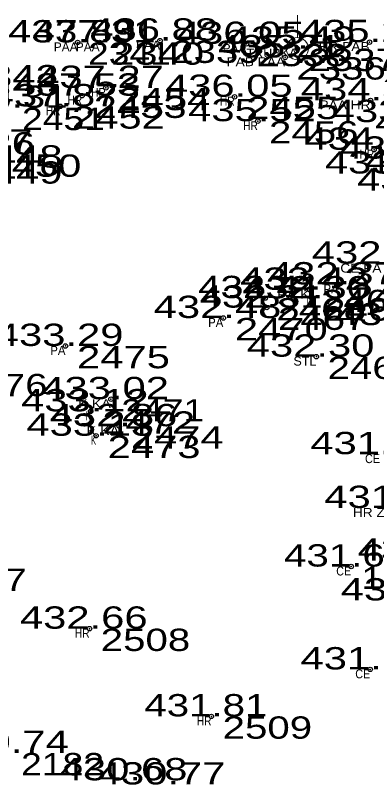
# Model space of a CAD drawing. Extents: x -639390 to -639074, y -1138747 to -1138358.
# Drawn here: x -639295.32 to -639283.16, y -1138588.12 to -1138562.53 of the extents above; entities that cross this region are included whole.
import ezdxf
from ezdxf.enums import TextEntityAlignment as Align

# ---------------------------------------------------------------- set-up
doc = ezdxf.new("R2010")
doc.units = 0
doc.header["$LTSCALE"] = 0.3
doc.header["$PDMODE"] = 32
doc.header["$PDSIZE"] = 0.15
for name, color, linetype in [('11', 7, 'Continuous'), ('12', 7, 'Continuous'), ('13', 7, 'Continuous'), ('57', 7, 'Continuous')]:
    doc.layers.add(name, color=color, linetype=linetype)
doc.layers.add('21', color=7, linetype='Continuous', lineweight=13)

msp = doc.modelspace()

# ---------------------------------------------------------------- linework, layer by layer
at = {"layer": '11'}
for p in [(-639293.22, -1138563.45), (-639292.48, -1138563.45), (-639290.45, -1138563.39), (-639287.54, -1138563.5), (-639283.4, -1138563.44), (-639285.83, -1138563.66), (-639286.24, -1138563.95), (-639292.27, -1138564.98), (-639293.07, -1138565.24), (-639287.94, -1138565.28), (-639283.37, -1138565.4), (-639293.8, -1138565.6), (-639287.16, -1138566.1), (-639283.25, -1138567.06), (-639285.41, -1138571.77), (-639284.44, -1138571.59), (-639286.91, -1138572.05), (-639285.34, -1138572.06), (-639286.86, -1138572.37), (-639288.32, -1138572.72), (-639293.63, -1138573.66), (-639285.19, -1138574.02), (-639292.1, -1138575.45), (-639292.78, -1138575.86), (-639291.82, -1138576.36), (-639292.6, -1138576.68), (-639284.02, -1138581.08), (-639292.82, -1138583.17), (-639283.38, -1138584.54), (-639288.72, -1138586.12)]:
    msp.add_point(p, dxfattribs=at)
at = {"layer": '21'}
msp.add_line((-639285.83, -1138563.285), (-639285.83, -1138562.535), dxfattribs=at)
for radius in [0.375, 0.05]:
    msp.add_circle((-639285.83, -1138563.66), radius, dxfattribs=at)

# ---------------------------------------------------------------- texts
at = {"layer": '12'}
for s, width, p in [('437.89 ', 1.4, (-639293.22, -1138563.45)), ('437.31 ', 1.35, (-639292.479, -1138563.45)), ('436.88 ', 1.4, (-639290.45, -1138563.39)), ('436.05 ', 1.4, (-639287.54, -1138563.5)), ('435.22 ', 1.4, (-639283.4, -1138563.44)), ('435.49 ', 1.4, (-639285.83, -1138563.66)), ('435.21 ', 1.35, (-639286.239, -1138563.95)), ('437.27 ', 1.4, (-639292.27, -1138564.98)), ('437.53 ', 1.4, (-639293.07, -1138565.24)), ('436.05 ', 1.4, (-639287.94, -1138565.28)), ('434.30 ', 1.4, (-639283.37, -1138565.4)), ('438.31 ', 1.35, (-639295.439, -1138565.65)), ('437.87 ', 1.4, (-639293.8, -1138565.6)), ('435.52 ', 1.4, (-639287.16, -1138566.1)), ('433.67 ', 1.4, (-639282.33, -1138566.13)), ('433.36 ', 1.4, (-639280.869, -1138566.51)), ('434.19 ', 1.4, (-639283.25, -1138567.06)), ('438.26 ', 1.4, (-639296.609, -1138567.22)), ('433.65 ', 1.4, (-639282.06, -1138567.36)), ('433.70 ', 1.4, (-639282.56, -1138567.86)), ('433.27 ', 1.4, (-639281.21, -1138567.81)), ('433.10 ', 1.4, (-639281.48, -1138568.44)), ('432.45 ', 1.4, (-639283, -1138570.89)), ('432.37 ', 1.4, (-639284.44, -1138571.59)), ('432.42 ', 1.4, (-639285.41, -1138571.77)), ('432.41 ', 1.35, (-639286.909, -1138572.05)), ('432.30 ', 1.4, (-639285.34, -1138572.06)), ('432.31 ', 1.35, (-639286.859, -1138572.37)), ('432.48 ', 1.4, (-639288.32, -1138572.72)), ('432.10 ', 1.4, (-639282.19, -1138572.96)), ('433.29 ', 1.4, (-639293.63, -1138573.66)), ('432.30 ', 1.4, (-639285.19, -1138574.02)), ('433.02 ', 1.4, (-639292.1, -1138575.45)), ('433.12 ', 1.4, (-639292.78, -1138575.86)), ('432.86 ', 1.4, (-639291.819, -1138576.36)), ('433.13 ', 1.4, (-639292.6, -1138576.68)), ('431.88 ', 1.4, (-639283.05, -1138577.3)), ('431.54 ', 1.4, (-639282.58, -1138579.11)), ('431.10 ', 1.4, (-639281.46, -1138580.88)), ('431.61 ', 1.35, (-639284.019, -1138581.08)), ('431.14 ', 1.4, (-639282.03, -1138582.22)), ('432.66 ', 1.4, (-639292.819, -1138583.17)), ('431.20 ', 1.4, (-639283.38, -1138584.54)), ('431.81 ', 1.35, (-639288.719, -1138586.12)), ('430.74 ', 1.4, (-639295.47, -1138587.35)), ('430.68 ', 1.4, (-639291.48, -1138588.27)), ('430.77 ', 1.4, (-639290.2, -1138588.41))]:
    msp.add_text(s, height=0.75, dxfattribs=dict(at, width=width)).set_placement(p, align=Align.CENTER)
at = {"layer": '13'}
for s, width, p in [(' 2341', 1.25, (-639293.22, -1138564.2)), (' 2340', 1.4, (-639292.48, -1138564.2)), (' 2339', 1.35, (-639290.45, -1138564.14)), (' 2338', 1.35, (-639287.54, -1138564.25)), (' 2337', 1.35, (-639285.83, -1138564.41)), (' 2336', 1.35, (-639286.24, -1138564.7)), (' 2342', 1.4, (-639297.37, -1138564.96)), (' 2454', 1.4, (-639292.27, -1138565.73)), (' 2453', 1.4, (-639293.07, -1138565.99)), (' 2455', 1.4, (-639287.94, -1138566.03)), (' 2451', 1.25, (-639295.44, -1138566.4)), (' 2452', 1.4, (-639293.8, -1138566.35)), (' 2456', 1.35, (-639287.16, -1138566.85)), (' 2447', 1.4, (-639298.25, -1138567.12)), (' 2448', 1.4, (-639297.24, -1138567.66)), (' 2450', 1.4, (-639296.61, -1138567.97)), (' 2449', 1.4, (-639297.24, -1138568.2)), (' 2464', 1.4, (-639284.44, -1138572.34)), (' 2465', 1.35, (-639285.41, -1138572.52)), (' 2468', 1.35, (-639286.91, -1138572.8)), (' 2466', 1.35, (-639285.34, -1138572.81)), (' 2467', 1.35, (-639286.86, -1138573.12)), (' 2470', 1.4, (-639288.32, -1138573.47)), (' 2475', 1.4, (-639293.63, -1138574.41)), (' 2469', 1.35, (-639285.19, -1138574.77)), (' 2476', 1.35, (-639297.62, -1138575.35)), (' 2471', 1.25, (-639292.1, -1138576.2)), (' 2472', 1.4, (-639292.78, -1138576.61)), (' 2474', 1.4, (-639291.82, -1138577.11)), (' 2473', 1.4, (-639292.6, -1138577.43)), (' 2507', 1.35, (-639298.32, -1138581.9)), (' 1473', 1.25, (-639284.02, -1138581.83)), (' 2508', 1.35, (-639292.82, -1138583.92)), (' 2509', 1.35, (-639288.72, -1138586.87)), (' 2182', 1.25, (-639295.47, -1138588.1))]:
    msp.add_text(s, height=0.75, dxfattribs=dict(at, width=width)).set_placement(p)
at = {"layer": '57'}
for p in [(-639293.22, -1138563.75), (-639292.48, -1138563.75), (-639290.45, -1138563.69), (-639287.54, -1138563.8)]:
    msp.add_text('PAA', height=0.3, dxfattribs=at).set_placement(p, align=Align.RIGHT)
for s, width, p in [('HR PAB', 1.15, (-639283.399, -1138563.74)), ('TRUBKA', 1.05, (-639285.83, -1138563.96)), ('PAB PAA', 1.15, (-639286.24, -1138564.25)), ('HR', 0.85, (-639292.269, -1138565.28)), ('HR', 0.85, (-639293.069, -1138565.54)), ('HR', 0.85, (-639287.939, -1138565.58)), ('PAA HR', 1.15, (-639283.369, -1138565.7)), ('HR', 0.85, (-639293.799, -1138565.9)), ('HR', 0.85, (-639287.159, -1138566.4)), ('HR', 0.85, (-639283.249, -1138567.36)), ('CE PA', 1.15, (-639283, -1138571.19)), ('PA', 0.95, (-639284.44, -1138571.89)), ('PA K', 1.2, (-639285.409, -1138572.07)), ('K', 0.65, (-639286.909, -1138572.35)), ('K', 0.65, (-639285.339, -1138572.36)), ('K', 0.65, (-639286.859, -1138572.67)), ('PA', 0.95, (-639288.32, -1138573.02)), ('PA', 0.95, (-639293.63, -1138573.96)), ('STL', 1.05, (-639285.189, -1138574.32)), ('K KA', 1.2, (-639292.1, -1138575.75)), ('K', 0.65, (-639292.779, -1138576.16)), ('K KA', 1.2, (-639291.82, -1138576.66)), ('K', 0.65, (-639292.599, -1138576.98)), ('CE', 0.9, (-639283.05, -1138577.6)), ('HR ZA', 1.15, (-639282.58, -1138579.41)), ('CE', 0.9, (-639284.02, -1138581.38)), ('HR', 0.85, (-639292.819, -1138583.47)), ('CE', 0.9, (-639283.38, -1138584.84)), ('HR', 0.85, (-639288.719, -1138586.42))]:
    msp.add_text(s, height=0.3, dxfattribs=dict(at, width=width)).set_placement(p, align=Align.RIGHT)

doc.saveas('drawing.dxf')
